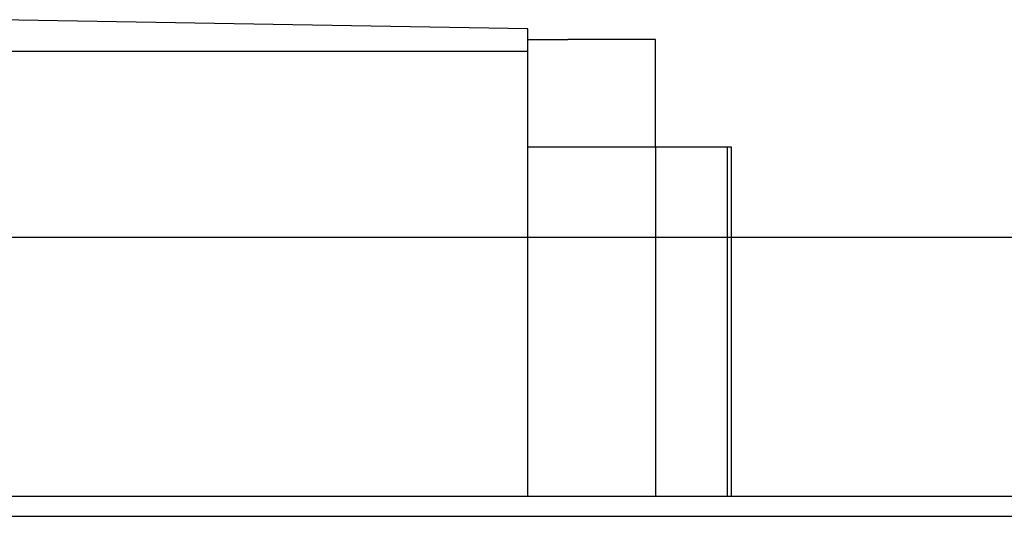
# Model space of a CAD drawing. Header units: millimetres. Extents: x -386 to 3135, y -1989 to 860.
# Tile 335 of 596: x 1797 to 1822, y -1898 to -1886. Entities that reach past the tile are written whole.
import ezdxf

# ---------------------------------------------------------------- set-up
doc = ezdxf.new("R2010")
doc.units = ezdxf.units.MM
doc.layers.get('0').update_dxf_attribs({"linetype": 'CONTINUOUS'})

msp = doc.modelspace()

# ---------------------------------------------------------------- linework, layer by layer
at = {"linetype": 'Continuous'}
for p, q in [((1810.133, -1885.842), (1796.883, -1885.611)), ((1810.133, -1886.411), (1810.133, -1885.842)), ((1810.133, -1886.111), (1811.133, -1886.111)), ((1813.333, -1886.111), (1811.133, -1886.111)), ((1813.333, -1888.811), (1813.333, -1886.111)), ((1810.133, -1886.411), (1708.633, -1886.411)), ((1810.133, -1897.561), (1810.133, -1886.411)), ((1813.333, -1888.811), (1810.133, -1888.811)), ((1815.133, -1888.811), (1813.333, -1888.811)), ((1813.333, -1888.811), (1813.333, -1896.061)), ((1815.133, -1897.561), (1815.133, -1888.811)), ((1815.233, -1888.811), (1815.133, -1888.811)), ((1815.233, -1897.561), (1815.233, -1888.811)), ((1765.133, -1891.061), (1880.624, -1891.061)), ((1879.058, -1897.561), (1615.883, -1897.561))]:
    msp.add_line(p, q, dxfattribs=at)
msp.add_line((1527.883, -1898.061), (2569.883, -1898.061))
msp.add_open_spline([(1813.333, -1896.061), (1813.333, -1897.561)], degree=1, dxfattribs=at)

doc.saveas('drawing.dxf')
